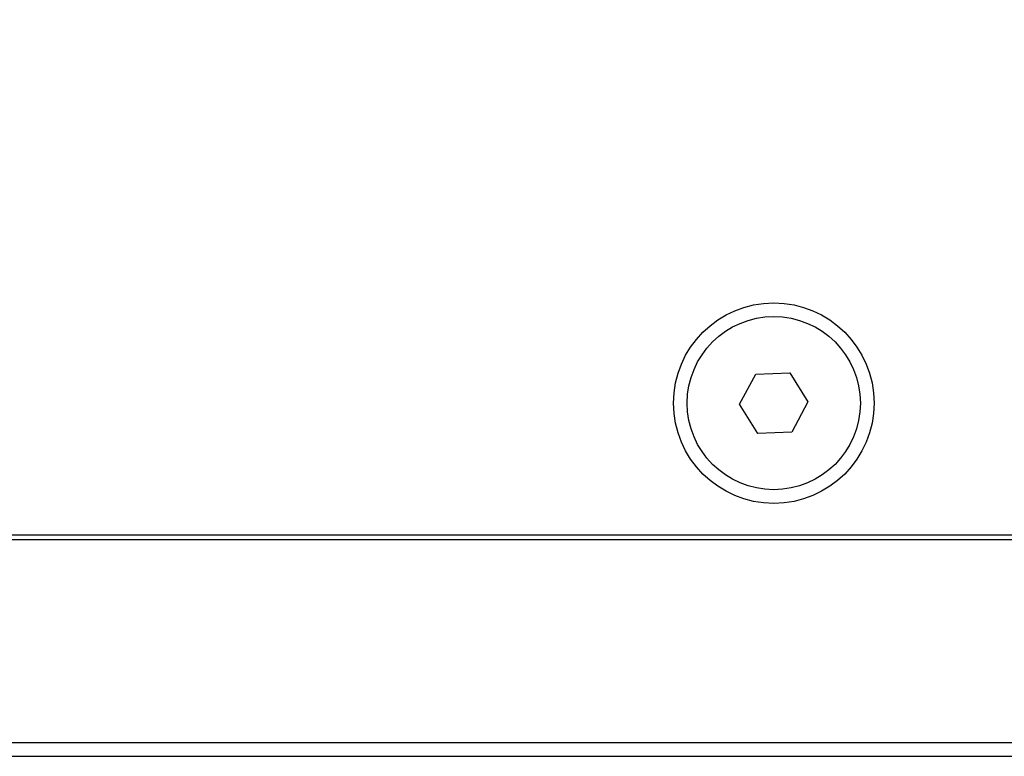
# Model space of a CAD drawing. Header units: millimetres. Extents: x 399 to 6233, y -1870 to 1602.
# Tile 686 of 711: x 6048 to 6069, y 214 to 230. Entities that reach past the tile are written whole.
import ezdxf

# ---------------------------------------------------------------- set-up
doc = ezdxf.new("R2010")
doc.units = ezdxf.units.MM
doc.layers.add('AM_5', color=3, linetype='Continuous', lineweight=25)
doc.layers.add('可見 (ISO)', color=7, linetype='Continuous', lineweight=25)
doc.styles.add('尺寸標註', font='romans.shx', dxfattribs={"bigfont": 'CHINESET.SHX'})
doc.dimstyles.new('CNS1$0', dxfattribs={"dimtxt": 2.5, "dimasz": 2.5, "dimexe": 1, "dimexo": 1, "dimgap": 1.5, "dimtad": 1, "dimtoh": 1, "dimdec": 1, "dimdsep": 46, "dimtxsty": '尺寸標註', "dimcen": 0, "dimclrd": 2, "dimclre": 2, "dimclrt": 1, "dimadec": 0, "dimazin": 2, "dimtp": 0.1, "dimtm": 0.1, "dimtfac": 0.71, "dimtdec": 1, "dimtmove": 0, "dimatfit": 0, "dimfxl": 0, "dimlwd": 13, "dimlwe": 13, "dimarcsym": 0})

# ---------------------------------------------------------------- blocks, each defined once
blk = doc.blocks.new('*D357')
at = {"layer": 'AM_5', "color": 2, "lineweight": 13}
for p, q in [((6066.064, 272.838), (6114.042, 272.838)), ((6113.042, 270.338), (6113.042, 174.838)), ((6092.898, 172.338), (6114.042, 172.338))]:
    blk.add_line(p, q, dxfattribs=at)
at = {"layer": 'AM_5', "color": 2, "lineweight": -2}
for points in [[(6112.625, 270.338), (6113.458, 270.338), (6113.042, 272.838)], [(6112.625, 174.838), (6113.458, 174.838), (6113.042, 172.338)]]:
    blk.add_solid(points, dxfattribs=at)
at = {"layer": 'Defpoints', "color": 0, "lineweight": -2}
for p in [(6065.064, 272.838), (6091.898, 172.338), (6113.042, 172.338)]:
    blk.add_point(p, dxfattribs=at)
at = {"layer": 'AM_5', "color": 1, "insert": (6110.292, 222.588), "char_height": 2.5, "attachment_point": 5, "rotation": 90, "style": '尺寸標註'}
blk.add_mtext('100.5', dxfattribs=at)

msp = doc.modelspace()

# ---------------------------------------------------------------- linework, layer by layer
at = {"layer": '可見 (ISO)'}
for p, q in [((6063.648, 221.812), (6064.001, 222.475)), ((6064.001, 222.475), (6064.751, 222.501)), ((6064.751, 222.501), (6065.148, 221.864)), ((6064.046, 221.175), (6063.648, 221.812)), ((6065.148, 221.864), (6064.796, 221.202)), ((6064.796, 221.202), (6064.046, 221.175)), ((6090.148, 218.938), (5980.648, 218.938)), ((6091.898, 218.838), (5978.898, 218.838)), ((5978.898, 214.388), (6091.898, 214.388)), ((5978.898, 214.088), (6091.898, 214.088))]:
    msp.add_line(p, q, dxfattribs=at)
for radius in [2.2, 1.9]:
    msp.add_circle((6064.398, 221.838), radius, dxfattribs=at)

# ---------------------------------------------------------------- dimensions: what is measured, and where the dimension line sits
at = {"layer": 'AM_5'}
dim = msp.add_linear_dim(base=(6113.042, 172.338), p1=(6065.064, 272.838), p2=(6091.898, 172.338), angle=90, dimstyle='CNS1$0', override={"dimpost": ''}, dxfattribs=at)
dim.commit()
dim.dimension.update_dxf_attribs({"geometry": '*D357', "text_midpoint": (6110.292, 222.588)})

doc.saveas('drawing.dxf')
